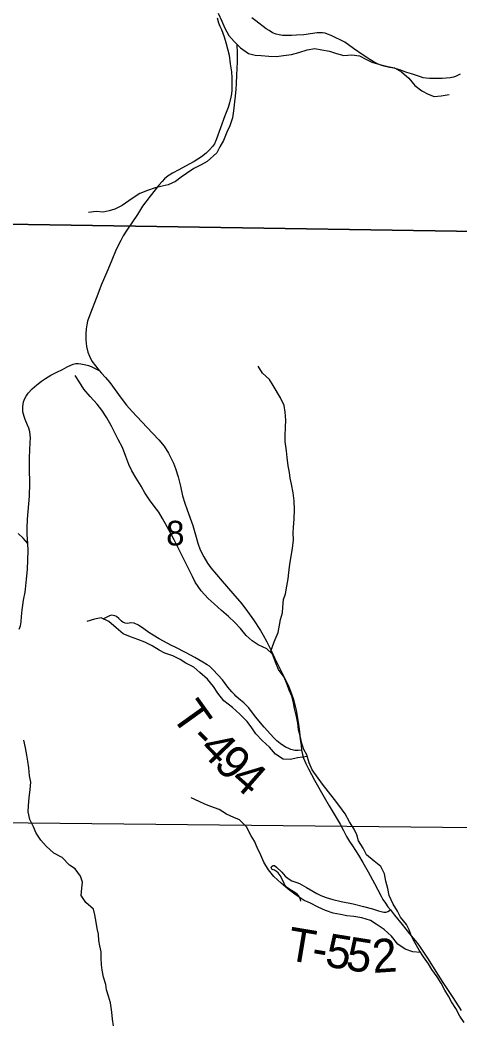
# Model space of a CAD drawing. Extents: x 0 to 191, y 0 to 55.
# Drawn here: x 148.638 to 149.011, y 22.379 to 23.231 of the extents above; entities that cross this region are included whole.
import ezdxf

# ---------------------------------------------------------------- set-up
doc = ezdxf.new("R2010")
doc.units = 0
for name, color, linetype in [('GM_X_Corporation', 7, 'Continuous'), ('GM_X_County_Road', 7, 'Continuous'), ('GM_X_Minor_River', 7, 'Continuous'), ('GM_X_Section_Text', 7, 'Continuous'), ('GM_X_Township_Road', 7, 'Continuous'), ('GM_X_Township_Road_Text', 7, 'Continuous')]:
    doc.layers.add(name, color=color, linetype=linetype)

msp = doc.modelspace()

# ---------------------------------------------------------------- linework, layer by layer
at = {"layer": 'GM_X_Corporation'}
for points in [[(149.03316, 23.56525), (149.02664, 23.05167), (148.5174, 23.05975), (148.52633, 23.57659)], [(148.5174, 23.05975), (149.02664, 23.05167), (149.02382, 22.54552), (148.50931, 22.55089)]]:
    msp.add_lwpolyline(points, close=True, dxfattribs=at)
at = {"layer": 'GM_X_County_Road'}
for points in [[(148.80522, 23.23301), (148.80654, 23.229), (148.80768, 23.22601), (148.80892, 23.2232), (148.81125, 23.21686), (148.81279, 23.21211), (148.8142, 23.20692), (148.81534, 23.20137), (148.8164, 23.19407), (148.81736, 23.18733), (148.81763, 23.1821), (148.81767, 23.1718), (148.81741, 23.1685), (148.81697, 23.16582), (148.81582, 23.16089), (148.81455, 23.15702), (148.81186, 23.14998), (148.80443, 23.12961), (148.80289, 23.12626), (148.80135, 23.12389), (148.79875, 23.12094), (148.79589, 23.1183), (148.79193, 23.11522), (148.78568, 23.11117), (148.77851, 23.10708), (148.77279, 23.10417), (148.76742, 23.10131), (148.76368, 23.09911), (148.76056, 23.09638), (148.75854, 23.09428), (148.75568, 23.09097), (148.74837, 23.08164), (148.74204, 23.07324), (148.73755, 23.06624), (148.7287, 23.05278), (148.72562, 23.04798), (148.72342, 23.04402), (148.71968, 23.03641), (148.71581, 23.02748), (148.7126, 23.01934), (148.70692, 23.00614), (148.70397, 22.99866), (148.69645, 22.97877), (148.69535, 22.9756), (148.69456, 22.97248), (148.69403, 22.96913), (148.69377, 22.96495), (148.69372, 22.95989), (148.69447, 22.95417), (148.69553, 22.94947), (148.69698, 22.94603), (148.699, 22.94185), (148.70191, 22.93781), (148.70516, 22.93385)], [(148.70516, 22.93385), (148.70723, 22.93156), (148.71049, 22.92791), (148.71409, 22.92351), (148.72377, 22.91022), (148.72826, 22.90437), (148.73306, 22.89913), (148.7455, 22.88561), (148.75578, 22.87494), (148.76019, 22.8696), (148.76391, 22.86373), (148.76567, 22.8602), (148.76827, 22.85501), (148.77003, 22.85056), (148.77228, 22.84346), (148.77414, 22.83557), (148.776, 22.82749), (148.77786, 22.82113), (148.77972, 22.81545), (148.78457, 22.80233), (148.78682, 22.79444), (148.78878, 22.78715), (148.79098, 22.78147), (148.79402, 22.77554), (148.7971, 22.77026), (148.79985, 22.76644), (148.80944, 22.75498), (148.81855, 22.7445), (148.82614, 22.73588), (148.83094, 22.72932), (148.83603, 22.72208), (148.84205, 22.71321), (148.84445, 22.70915), (148.84739, 22.70362), (148.85145, 22.69559), (148.85385, 22.68986), (148.8633, 22.6713), (148.86614, 22.66528), (148.86756, 22.66161), (148.86967, 22.65549), (148.87119, 22.6501), (148.87236, 22.6453), (148.87403, 22.63541), (148.87518, 22.62698), (148.87582, 22.62074), (148.87624, 22.61754), (148.87646, 22.61545), (148.87691, 22.61164), (148.87763, 22.60801), (148.87858, 22.60481), (148.88042, 22.60019), (148.88268, 22.59559), (148.88524, 22.59091), (148.88797, 22.58601), (148.89624, 22.57166), (148.90048, 22.56428), (148.90557, 22.55576), (148.90956, 22.54888), (148.91248, 22.54328), (148.9151, 22.53818), (148.91766, 22.53394), (148.92003, 22.53027), (148.92518, 22.52241), (148.92906, 22.51634), (148.93337, 22.50837), (148.93892, 22.49826), (148.94446, 22.48765), (148.94599, 22.48495), (148.94805, 22.48174), (148.95028, 22.47868), (148.95234, 22.47598), (148.95585, 22.47146), (148.96226, 22.4635), (148.96858, 22.45581), (148.97338, 22.45015), (148.97647, 22.446), (148.98435, 22.43405), (148.99092, 22.42383), (148.99689, 22.41447), (149.00533, 22.40157), (149.0124, 22.39065)]]:
    msp.add_lwpolyline(points, dxfattribs=at)
at = {"layer": 'GM_X_Minor_River'}
for points in [[(148.80617, 23.23713), (148.80922, 23.23031), (148.81189, 23.22443), (148.81532, 23.21799), (148.81969, 23.21307), (148.82501, 23.20777), (148.83186, 23.20286), (148.83755, 23.20155), (148.84267, 23.20118), (148.84913, 23.20045), (148.85577, 23.20028), (148.86165, 23.20106), (148.86828, 23.20203), (148.87473, 23.20375), (148.88156, 23.20586), (148.8882, 23.20702), (148.89427, 23.20609), (148.90072, 23.20478), (148.90661, 23.20272), (148.91268, 23.20122), (148.9197, 23.20162), (148.92616, 23.20088), (148.93147, 23.19805), (148.9366, 23.1956), (148.94344, 23.19353), (148.95008, 23.19185), (148.95596, 23.19073), (148.96185, 23.18733), (148.96794, 23.18203), (148.97307, 23.1756), (148.97896, 23.17106), (148.98428, 23.16823), (148.98941, 23.16635), (148.99548, 23.16694), (149.00231, 23.1681)], [(148.82188, 23.21089), (148.82237, 23.20283), (148.82238, 23.19619), (148.82202, 23.18992), (148.82165, 23.1846), (148.82129, 23.1772), (148.82111, 23.17246), (148.82055, 23.16657), (148.81999, 23.16183), (148.81906, 23.15404), (148.81832, 23.14815), (148.81605, 23.1415), (148.8136, 23.13618), (148.81077, 23.12896), (148.80756, 23.12364), (148.80491, 23.1185), (148.79677, 23.11127), (148.79184, 23.1084), (148.78559, 23.10516), (148.77934, 23.10096), (148.7746, 23.09791), (148.76986, 23.09429), (148.7638, 23.09142), (148.75868, 23.09027), (148.75261, 23.08892), (148.74616, 23.08662), (148.73972, 23.08413), (148.73328, 23.07975), (148.72475, 23.07384), (148.7185, 23.07078), (148.71357, 23.06925), (148.70864, 23.06828), (148.70257, 23.06883), (148.69612, 23.06786)], [(148.8506, 22.69461), (148.85363, 22.7034), (148.85703, 22.71138), (148.85834, 22.71765), (148.85909, 22.7224), (148.86079, 22.72809), (148.86116, 22.73284), (148.86152, 22.7393), (148.86341, 22.74423), (148.86453, 22.75069), (148.86566, 22.75696), (148.86621, 22.76246), (148.86696, 22.7693), (148.86921, 22.78259), (148.86995, 22.79019), (148.86975, 22.79588), (148.87011, 22.80062), (148.87067, 22.80803), (148.87084, 22.81543), (148.87063, 22.82321), (148.86967, 22.82985), (148.86833, 22.83725), (148.86737, 22.84237), (148.8666, 22.8473), (148.86545, 22.85299), (148.86467, 22.85982), (148.86428, 22.86551), (148.86312, 22.87348), (148.86311, 22.87842), (148.86329, 22.88563), (148.86365, 22.89151), (148.86307, 22.89853), (148.8623, 22.90403), (148.85906, 22.91067), (148.85277, 22.92108), (148.84973, 22.9262), (148.84383, 22.93149), (148.84022, 22.93756)], [(148.73284, 22.84858), (148.73017, 22.85408), (148.72769, 22.86071), (148.72483, 22.8683), (148.72139, 22.87531), (148.71778, 22.88194), (148.71549, 22.88667), (148.71168, 22.89349), (148.7073, 22.90012), (148.70349, 22.90524), (148.69741, 22.91186), (148.69208, 22.91792), (148.68847, 22.92398), (148.68466, 22.92966)], [(149.01504, 22.38051), (149.01123, 22.38582), (149.00799, 22.39226), (149.00419, 22.39794), (149.00152, 22.40287), (148.99866, 22.40798), (148.99542, 22.41366), (148.992, 22.41916), (148.98743, 22.42541), (148.98476, 22.43033), (148.98039, 22.4362), (148.97677, 22.44188), (148.97296, 22.44832), (148.9701, 22.4542), (148.96819, 22.45894), (148.9661, 22.46367), (148.96096, 22.46992), (148.95848, 22.47485), (148.95468, 22.48091), (148.95143, 22.4883), (148.95009, 22.49418), (148.94856, 22.50044), (148.94722, 22.50651), (148.94436, 22.51295), (148.93847, 22.5173), (148.93201, 22.52259), (148.92915, 22.52828), (148.92534, 22.53472), (148.92381, 22.53965), (148.92152, 22.54438), (148.91771, 22.55082), (148.91391, 22.55745), (148.90934, 22.5637), (148.90477, 22.56957), (148.89983, 22.5762), (148.89469, 22.58263), (148.88593, 22.59475), (148.88326, 22.60082), (148.88154, 22.60746), (148.87888, 22.61219), (148.87716, 22.61731), (148.87563, 22.62376), (148.87429, 22.62869), (148.87371, 22.63438), (148.87274, 22.64007), (148.87102, 22.6469), (148.87006, 22.65164), (148.86872, 22.65733), (148.86643, 22.66245), (148.86472, 22.66737), (148.86223, 22.67363), (148.85748, 22.67988), (148.85481, 22.68613), (148.85233, 22.69296), (148.84738, 22.69769), (148.84017, 22.70089), (148.83504, 22.70429), (148.82991, 22.70883), (148.82496, 22.71469), (148.8202, 22.7198), (148.81488, 22.7251), (148.80899, 22.73021), (148.80271, 22.73569), (148.79758, 22.74023), (148.79169, 22.74685), (148.78674, 22.75405), (148.78426, 22.75898), (148.78159, 22.76466), (148.77892, 22.76978), (148.77587, 22.77584), (148.77225, 22.78342), (148.76882, 22.79005), (148.76616, 22.79479), (148.76292, 22.80123), (148.75892, 22.80805), (148.75568, 22.81354), (148.75188, 22.81866), (148.74788, 22.82415), (148.74388, 22.83002), (148.74083, 22.8357), (148.73664, 22.84233), (148.73284, 22.84858)], [(148.8819, 22.60608), (148.87358, 22.60515), (148.86751, 22.60361), (148.86125, 22.60397), (148.85479, 22.60813), (148.84984, 22.61419), (148.84338, 22.61967), (148.83806, 22.62554), (148.83463, 22.63065), (148.83082, 22.63576), (148.82455, 22.64219), (148.81828, 22.64787), (148.81105, 22.65354), (148.80573, 22.65997), (148.80211, 22.66547), (148.79716, 22.67171), (148.7907, 22.67739), (148.78557, 22.68192), (148.77873, 22.68532), (148.77379, 22.68853), (148.76752, 22.69155), (148.76088, 22.6938), (148.75594, 22.69644), (148.75005, 22.70003), (148.74378, 22.70324), (148.73789, 22.7055), (148.73182, 22.70775), (148.72555, 22.71039), (148.71966, 22.71531), (148.71339, 22.72079), (148.70693, 22.724), (148.70105, 22.72284), (148.6946, 22.72073)], [(148.71737, 22.37747), (148.7164, 22.38316), (148.71582, 22.38905), (148.71486, 22.39701), (148.71314, 22.4027), (148.71123, 22.40801), (148.71065, 22.41275), (148.70893, 22.41882), (148.70758, 22.4247), (148.7072, 22.42944), (148.7068, 22.43513), (148.70679, 22.44045), (148.70583, 22.44538), (148.70487, 22.45012), (148.70467, 22.45525), (148.70352, 22.46018), (148.70256, 22.46549), (148.70141, 22.47175), (148.70026, 22.47649), (148.6938, 22.48235), (148.6898, 22.48822), (148.69055, 22.49449), (148.69091, 22.49942), (148.68939, 22.50454), (148.68482, 22.51079), (148.67988, 22.514), (148.6736, 22.52044), (148.66676, 22.52421), (148.66011, 22.53007), (148.65555, 22.53518), (148.65155, 22.54124), (148.64926, 22.54636), (148.6464, 22.55261), (148.64487, 22.55925), (148.64524, 22.56457), (148.64579, 22.57102), (148.64654, 22.57805), (148.64709, 22.5845), (148.64613, 22.58981), (148.64536, 22.59645), (148.64458, 22.60214), (148.64382, 22.60726), (148.64266, 22.61352), (148.64132, 22.62016)], [(148.97803, 22.4399), (148.97127, 22.44035), (148.965, 22.4426), (148.95855, 22.44676), (148.95341, 22.45358), (148.94694, 22.45944), (148.94029, 22.46378), (148.93535, 22.46699), (148.92814, 22.46925), (148.92131, 22.47036), (148.91542, 22.47091), (148.90992, 22.47204), (148.90366, 22.47334), (148.89739, 22.47541), (148.89093, 22.47843), (148.88448, 22.48163), (148.87916, 22.48408), (148.87232, 22.48843), (148.86567, 22.49353), (148.85958, 22.49863), (148.8535, 22.50431), (148.84874, 22.50999), (148.84494, 22.51643), (148.84246, 22.52249), (148.83922, 22.52894), (148.83693, 22.53424), (148.83407, 22.53898), (148.83007, 22.54656), (148.82418, 22.55242), (148.81943, 22.55431), (148.81335, 22.55732), (148.80708, 22.56129), (148.79987, 22.56373), (148.79493, 22.56561), (148.78999, 22.56788), (148.78334, 22.57108)]]:
    msp.add_lwpolyline(points, dxfattribs=at)
at = {"layer": 'GM_X_Township_Road'}
for points in [[(149.0116, 23.18542), (149.00928, 23.1841), (149.00747, 23.18334), (149.00594, 23.18283), (149.00296, 23.18214), (148.99959, 23.18185), (148.99619, 23.18158), (148.9903, 23.18149), (148.98542, 23.18155), (148.98267, 23.18178), (148.98015, 23.18217), (148.9778, 23.18296), (148.9702, 23.18558), (148.96631, 23.18675), (148.96327, 23.18777), (148.96107, 23.18859), (148.95934, 23.18918), (148.95561, 23.19029), (148.95168, 23.19101), (148.94824, 23.19179), (148.94514, 23.19265), (148.94199, 23.19386), (148.93774, 23.19608), (148.93493, 23.19782), (148.93221, 23.19945), (148.92917, 23.20155), (148.92092, 23.20714), (148.91365, 23.21244), (148.90194, 23.21814), (148.89903, 23.21938), (148.89683, 23.22013), (148.89471, 23.22046), (148.89281, 23.2205), (148.89012, 23.2203), (148.87893, 23.21873), (148.87258, 23.2183), (148.8684, 23.21814), (148.86404, 23.21804), (148.86074, 23.2182), (148.85789, 23.21856), (148.8554, 23.21915), (148.85239, 23.2204), (148.84945, 23.22223), (148.84686, 23.22383), (148.83809, 23.23064), (148.83469, 23.23319)], [(148.63722, 22.71428), (148.63833, 22.71697), (148.63885, 22.72035), (148.63912, 22.72489), (148.63982, 22.73052), (148.64031, 22.73457), (148.64101, 22.73879), (148.6422, 22.74552), (148.64264, 22.74834), (148.64334, 22.75679), (148.64427, 22.76479), (148.64479, 22.78107), (148.64444, 22.78701), (148.64405, 22.79449), (148.64391, 22.79991), (148.64422, 22.80765), (148.64554, 22.82059), (148.64594, 22.82719), (148.64616, 22.83828), (148.64589, 22.85033), (148.64607, 22.85979), (148.64625, 22.86657), (148.64651, 22.87277), (148.64677, 22.8766), (148.6466, 22.87906), (148.64629, 22.8817), (148.64537, 22.88474), (148.6444, 22.88742), (148.64242, 22.89231), (148.64158, 22.89477), (148.64044, 22.89878), (148.64022, 22.90102), (148.64026, 22.90335), (148.64048, 22.90511), (148.64092, 22.90727), (148.64202, 22.90991), (148.64325, 22.91198), (148.64497, 22.91448), (148.64836, 22.91827), (148.6521, 22.92157), (148.65606, 22.92474), (148.65958, 22.92711), (148.66424, 22.92989), (148.66908, 22.93231), (148.67397, 22.93455), (148.67806, 22.93679), (148.68114, 22.93838), (148.68312, 22.93921), (148.68532, 22.93965), (148.68721, 22.93974), (148.68954, 22.93948), (148.69381, 22.93864), (148.69614, 22.93803), (148.69825, 22.93723), (148.70516, 22.93385)], [(148.64444, 22.78701), (148.64069, 22.7914), (148.63626, 22.79542)], [(148.87691, 22.61164), (148.87398, 22.61119), (148.87121, 22.61139), (148.86777, 22.61219), (148.86543, 22.61317), (148.86343, 22.61414), (148.85878, 22.61712), (148.85588, 22.6196), (148.85329, 22.62211), (148.85045, 22.62503), (148.84507, 22.631), (148.83786, 22.63996), (148.83223, 22.64743), (148.82797, 22.65164), (148.82515, 22.65398), (148.82331, 22.65545), (148.82117, 22.6574), (148.81989, 22.65871), (148.81788, 22.66094), (148.81446, 22.66509), (148.80969, 22.67111), (148.802, 22.67972), (148.79866, 22.68272), (148.79693, 22.68395), (148.79301, 22.68632), (148.78646, 22.6903), (148.77911, 22.69426), (148.76977, 22.69885), (148.76643, 22.70041), (148.76289, 22.70239), (148.7561, 22.70604), (148.75094, 22.70902), (148.74727, 22.71139), (148.74301, 22.71451), (148.73852, 22.71774), (148.73472, 22.71923), (148.73184, 22.7196), (148.72949, 22.71919), (148.72721, 22.7194), (148.72533, 22.72008), (148.72421, 22.72095), (148.72319, 22.72196), (148.72175, 22.72341), (148.71981, 22.72492), (148.71849, 22.7256), (148.71714, 22.72595), (148.71548, 22.726), (148.71394, 22.72556), (148.70834, 22.72282)], [(148.8764, 22.48343), (148.87609, 22.48487), (148.87537, 22.48635), (148.87429, 22.48815), (148.87316, 22.48935), (148.87113, 22.49084), (148.86827, 22.49254), (148.86575, 22.49417), (148.86415, 22.49535), (148.86302, 22.49674), (148.86211, 22.4983), (148.86069, 22.50151), (148.85865, 22.50532), (148.85707, 22.50739), (148.85566, 22.50871), (148.85401, 22.50965), (148.8528, 22.50988), (148.85187, 22.51034), (148.85132, 22.51127), (148.85124, 22.51223), (148.85208, 22.51312), (148.85283, 22.51362), (148.85395, 22.5136), (148.85566, 22.51214), (148.86031, 22.50794), (148.86309, 22.50472), (148.86518, 22.5029), (148.86714, 22.50151), (148.86875, 22.50072), (148.87048, 22.5), (148.87302, 22.49933), (148.87525, 22.49851), (148.88125, 22.49506), (148.88638, 22.49199), (148.88993, 22.48988), (148.89338, 22.4881), (148.89775, 22.4864), (148.90338, 22.48479), (148.91053, 22.48323), (148.92075, 22.48112), (148.92938, 22.4788), (148.93711, 22.47681), (148.9422, 22.47528), (148.94438, 22.47472), (148.94677, 22.47403), (148.94869, 22.47398), (148.9502, 22.4745), (148.95234, 22.47598)]]:
    msp.add_lwpolyline(points, dxfattribs=at)

# ---------------------------------------------------------------- texts
at = {"layer": 'GM_X_Section_Text'}
msp.add_text('8', height=0.02093, rotation=0.00001, dxfattribs=at).set_placement((148.76198, 22.78529))
at = {"layer": 'GM_X_Township_Road_Text'}
for s, rotation, p in [('T', 305.63383, (148.76557, 22.64095)), ('-', 314.01718, (148.78085, 22.6202)), ('4', 313.60157, (148.78892, 22.61185)), ('9', 314.61467, (148.80137, 22.59879)), ('4', 318.76212, (148.81529, 22.58479)), ('T', 350.54191, (148.86346, 22.4337)), ('5', 350.66322, (148.896, 22.42828)), ('5', 351.08765, (148.91349, 22.42541)), ('2', 3.99246, (148.93773, 22.4224)), ('-', 350.55508, (148.88443, 22.43021))]:
    msp.add_text(s, height=0.02841, rotation=rotation, dxfattribs=at).set_placement(p)

doc.saveas('drawing.dxf')
